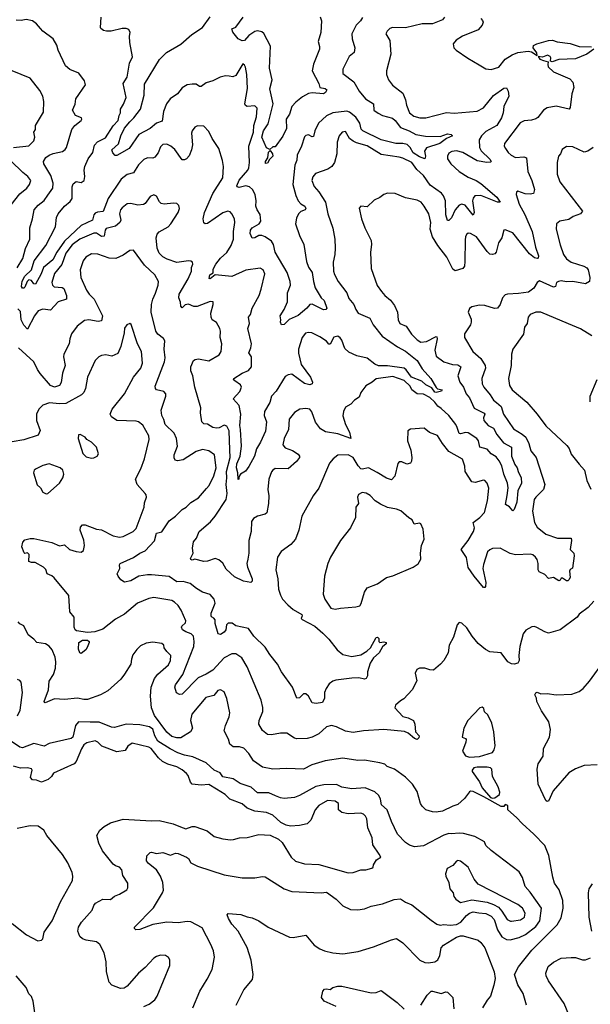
# Model space of a CAD drawing. Extents: x 1771496 to 1971148, y 471553 to 643630.
# Tile 440 of 656: x 1887784 to 1892252, y 578922 to 586635. Entities that reach past the tile are written whole.
import ezdxf

# ---------------------------------------------------------------- set-up
doc = ezdxf.new("R2010")
doc.units = 0

msp = doc.modelspace()

# ---------------------------------------------------------------- linework, layer by layer
at = {"layer": '0CON10XD'}
for points in [[(1887765, 584691.2), (1887807, 584763), (1887828.3, 584841.7), (1887862.7, 584915), (1887863.2, 585005), (1887884.4, 585075), (1887896.5, 585145), (1887927.9, 585182.1), (1887975, 585218.5), (1888005, 585260.8), (1888042.7, 585315), (1888045.3, 585355), (1888028.4, 585415), (1887971.9, 585505), (1887970.5, 585525), (1887988.9, 585555), (1888015, 585574.5), (1888045, 585587.5), (1888118.7, 585601.3), (1888140.6, 585619.4), (1888150.8, 585635), (1888192.9, 585775), (1888215, 585805.7), (1888266, 585845), (1888271.2, 585855), (1888266.7, 585865), (1888220, 585885), (1888197.5, 585925), (1888216.9, 585973.1), (1888224.1, 586015.9), (1888298, 586125), (1888290, 586155), (1888246.2, 586215), (1888175, 586245.8), (1888143.1, 586273.1), (1888084.4, 586395), (1888074.2, 586435), (1888046, 586485), (1887965, 586544.2), (1887946.6, 586566.6), (1887915, 586603.3), (1887883.3, 586625), (1887835, 586636.1), (1887795, 586627.7), (1887755, 586630.8)], [(1891110.6, 586655), (1891094, 586635), (1891015, 586601.3), (1890935, 586601.8), (1890805, 586571.8), (1890702.5, 586575), (1890682, 586565), (1890662, 586545), (1890651.2, 586525), (1890682.7, 586472.7), (1890689.4, 586365), (1890656.5, 586235), (1890656.4, 586206.4), (1890671.9, 586165), (1890702.1, 586122.1), (1890785, 586060), (1890805, 586007.5), (1890812, 585965), (1890836.2, 585905), (1890870.2, 585880.2), (1890916.4, 585866.4), (1890965, 585867.1), (1891125, 585908), (1891185, 585902.5), (1891365, 585919.3), (1891415.8, 585944.2), (1891495, 586041.3), (1891575, 586098.9), (1891595, 586101.4), (1891609.5, 586075), (1891612.9, 586035), (1891574.6, 585955), (1891569.6, 585905), (1891556.8, 585865), (1891520.3, 585805), (1891435, 585758.3), (1891399.2, 585725), (1891380.7, 585695), (1891383.3, 585633.3), (1891397, 585607), (1891465, 585543.1), (1891474.4, 585525), (1891470.3, 585519.7), (1891442.5, 585515), (1891365, 585529.8), (1891255, 585593.8), (1891205, 585606.4), (1891167.4, 585602.6), (1891145, 585588.6), (1891132.5, 585565), (1891133.6, 585545), (1891158.6, 585505), (1891224.4, 585445), (1891295, 585401.1), (1891358.6, 585375), (1891395, 585352.3), (1891520, 585245), (1891545.7, 585204.3), (1891526.2, 585205), (1891395, 585256.7), (1891348.8, 585255), (1891335, 585235.8), (1891330.8, 585215), (1891341.8, 585125), (1891336, 585104), (1891271.8, 585181.8), (1891245, 585189.5), (1891225, 585180.9), (1891194.4, 585145.6), (1891165, 585081.9), (1891145, 585060.8), (1891135, 585060.8), (1891120.7, 585105), (1891116.9, 585215), (1891103.3, 585255), (1891085.6, 585275.6), (1890998.2, 585338.2), (1890945.2, 585415.2), (1890892.7, 585462.7), (1890854.5, 585515), (1890785, 585550.7), (1890755, 585559.3), (1890615, 585577.7), (1890505, 585645.8), (1890420.5, 585670.5), (1890394.1, 585684.1), (1890365.4, 585705.4), (1890335, 585758.8), (1890310, 585755), (1890285.8, 585725), (1890269.2, 585675), (1890267.1, 585585), (1890248, 585515), (1890228, 585485), (1890196.7, 585465), (1890101.2, 585428.8), (1890078.8, 585405), (1890070.8, 585375), (1890089.1, 585329.1), (1890125.4, 585285.4), (1890178, 585205), (1890196.7, 585115), (1890237, 585003), (1890250.8, 584915), (1890254.2, 584845), (1890252.5, 584795), (1890238.6, 584735), (1890242.2, 584665), (1890249.8, 584639.8), (1890277.8, 584585), (1890344.5, 584495), (1890361, 584451), (1890399.1, 584405), (1890415.4, 584365), (1890435, 584336.5), (1890525.8, 584295.8), (1890552.5, 584245), (1890621.8, 584155), (1890742.7, 584072.7), (1890805, 584038.9), (1890896, 583965), (1890935, 583900.8), (1891004, 583825), (1891044.2, 583754.2), (1891055, 583743.8), (1891092.5, 583735), (1891085.5, 583724.5), (1891045, 583714.2), (1891035, 583718.1), (1891011.3, 583751.3), (1890965, 583775.4), (1890932.3, 583802.3), (1890851.8, 583835), (1890810.8, 583890.8), (1890794.1, 583904.1), (1890665, 583922.7), (1890593.5, 583923.5), (1890565, 583936.9), (1890505, 583982.4), (1890422.9, 584002.9), (1890361.1, 584031.1), (1890329, 584059), (1890305, 584124), (1890293.2, 584143.2), (1890275, 584156.2), (1890242.4, 584147.6), (1890215, 584092.5), (1890205, 584092.5), (1890185, 584117.5), (1890135, 584149.4), (1890072, 584182), (1890045, 584184.5), (1890021.4, 584178.6), (1889994.7, 584145.3), (1889967.6, 584055), (1889967.6, 584022.4), (1889986.9, 583935), (1890061.4, 583835), (1890077.5, 583795), (1890075, 583782.5), (1890055.9, 583774.1), (1890015, 583785.6), (1889915, 583857.3), (1889885, 583854), (1889861.3, 583838.7), (1889791.3, 583725), (1889754.7, 583685), (1889741.6, 583635), (1889700.8, 583565), (1889696.8, 583535), (1889716, 583485), (1889707.6, 583412.4), (1889669.2, 583325), (1889638, 583272), (1889622, 583215), (1889578.8, 583135), (1889550.8, 583099.2), (1889513.8, 583075), (1889500, 583055), (1889500, 583035), (1889495, 583032.5), (1889491.5, 583085), (1889481, 583125), (1889485, 583155.8), (1889510.8, 583215), (1889520, 583295), (1889513.8, 583425), (1889506.9, 583456.9), (1889514.8, 583545), (1889501.7, 583611.7), (1889454, 583665), (1889508, 583722), (1889520, 583755), (1889512.9, 583775), (1889467.1, 583805), (1889458.6, 583815), (1889459.2, 583825), (1889525, 583865.7), (1889575, 583886), (1889599.2, 583915), (1889598.8, 583995), (1889579.2, 584025), (1889594.3, 584065), (1889598.1, 584095), (1889570.9, 584215), (1889583.1, 584255), (1889575.8, 584305), (1889590, 584325), (1889604.3, 584375), (1889658.9, 584475), (1889675.5, 584524.5), (1889702.5, 584645), (1889690, 584675), (1889667.7, 584687.7), (1889555, 584672.9), (1889445, 584623.2), (1889314.2, 584635.8), (1889275, 584604.4), (1889266.4, 584606.4), (1889273.1, 584635), (1889297.6, 584652.4), (1889299.7, 584680.3), (1889319.8, 584720.2), (1889355, 584765.6), (1889405, 584811.4), (1889440, 584865), (1889457.9, 584915), (1889456.9, 584975), (1889468.8, 585045), (1889464.6, 585074.6), (1889444.6, 585114.6), (1889430.5, 585130.5), (1889414.5, 585134.5), (1889375, 585122.7), (1889255, 585039.4), (1889235, 585036), (1889225, 585042.5), (1889220.6, 585075), (1889230.8, 585125), (1889296.6, 585273.4), (1889374.5, 585395), (1889378.6, 585485), (1889372.7, 585532.7), (1889343.8, 585625), (1889291.2, 585705), (1889265, 585760), (1889225, 585800), (1889175, 585803.3), (1889155, 585793.3), (1889133.8, 585765), (1889128.8, 585745), (1889135.8, 585655), (1889129.2, 585615), (1889110.9, 585569.1), (1889088.8, 585545), (1889075, 585536), (1889055, 585536.2), (1888997.3, 585617.3), (1888967.1, 585645), (1888935, 585660), (1888905, 585657.5), (1888885, 585638), (1888868.2, 585591.8), (1888841.3, 585558.7), (1888825, 585551.4), (1888785, 585551.9), (1888755, 585540.6), (1888715, 585496.9), (1888674.1, 585435.9), (1888625, 585423.2), (1888578.8, 585385), (1888477.3, 585235), (1888437.7, 585132.3), (1888393.2, 585126.8), (1888375, 585118.7), (1888364.7, 585105), (1888353.8, 585065), (1888265, 585021.7), (1888135, 584899.3), (1888073.3, 584815), (1888042.5, 584755), (1887968.7, 584695), (1887952.3, 584645), (1887907, 584563), (1887895, 584566.2), (1887875, 584592), (1887855, 584595.8), (1887841.2, 584585), (1887825, 584540), (1887815, 584531.4), (1887805, 584532.9), (1887798.1, 584545), (1887803.7, 584586.4), (1887825, 584626.7), (1887875.4, 584675), (1887896.6, 584745), (1887987.9, 584865), (1888063, 585013)], [(1888063, 585013), (1888071.1, 585085), (1888085.3, 585114.7), (1888134.5, 585175), (1888179.1, 585210.9), (1888193.8, 585235), (1888194.6, 585325.4), (1888201.4, 585348.6), (1888225, 585367.1), (1888265, 585360.8), (1888288.1, 585375), (1888294.4, 585405.6), (1888288.2, 585455), (1888292.5, 585485), (1888318.5, 585545), (1888355.4, 585595), (1888368.1, 585651.9), (1888392.8, 585677.2), (1888455, 585709.5), (1888515, 585803.1), (1888555.4, 585845), (1888561.8, 585885), (1888572.5, 585905), (1888574.2, 585935), (1888597, 585973), (1888616.3, 586025), (1888592.9, 586135), (1888624.6, 586185.4), (1888644.3, 586295), (1888667.1, 586345), (1888647.3, 586457.3), (1888643.3, 586505), (1888648.8, 586535), (1888638.3, 586558.3), (1888616.1, 586566.1), (1888586.1, 586566.1), (1888500, 586545), (1888464.3, 586544.3), (1888440.3, 586550.3), (1888420, 586565), (1888416, 586575), (1888420.6, 586655)], [(1890468.5, 586651.5), (1890452, 586625), (1890418.3, 586591.7), (1890385.7, 586525), (1890387.1, 586485), (1890407.1, 586415), (1890403, 586377), (1890364.6, 586345.4), (1890313.4, 586246.6), (1890314, 586214), (1890399.2, 586149.1), (1890443.2, 586075), (1890490.9, 586015), (1890553.9, 585975), (1890557.3, 585925), (1890591.5, 585901.5), (1890625, 585883.3), (1890702.4, 585862.4), (1890725.1, 585845.1), (1890765, 585791.4), (1890834.5, 585765), (1890885, 585736.7), (1890962.7, 585722.7), (1891075, 585720), (1891135, 585742), (1891162.5, 585735), (1891172.5, 585725), (1891126.5, 585703.5), (1891072.5, 585665), (1890968.7, 585631.3), (1890953.3, 585605), (1890961.1, 585565), (1890955, 585545.8), (1890915, 585561), (1890865, 585591.6), (1890841.3, 585635), (1890816.6, 585656.6), (1890785, 585665.2), (1890728.8, 585665), (1890615, 585694.2), (1890471.8, 585765), (1890458.4, 585778.4), (1890445.9, 585825), (1890415, 585870.7), (1890365, 585910.3), (1890345, 585918.4), (1890236.2, 585905), (1890185, 585881.1), (1890124.4, 585825), (1890093.6, 585765), (1890085, 585720), (1890075, 585717.5), (1890045, 585734.2), (1890025, 585728.1), (1890015, 585717.5), (1889991.4, 585645), (1889957.3, 585575), (1889954, 585535), (1889938.2, 585495), (1889923, 585345), (1889946.8, 585256.8), (1889965, 585217.1), (1889985, 585192.4), (1890015.3, 585175.3), (1890023.6, 585155), (1890020, 585145), (1889985, 585133.7), (1889966.5, 585115), (1889950.9, 585079.1), (1889944.7, 585035), (1889973.8, 584945), (1890007.5, 584875), (1890030.5, 584740.5), (1890046, 584696), (1890074.8, 584654.8), (1890083.6, 584583.6), (1890097.1, 584535), (1890145, 584455.6), (1890167.5, 584435), (1890190, 584375), (1890180, 584365), (1890162.4, 584362.4), (1890075, 584405.4), (1890056, 584404), (1890033.1, 584375), (1889965, 584316.6), (1889894.4, 584285.6), (1889855, 584248), (1889835, 584243.3), (1889825.8, 584265), (1889829.2, 584285), (1889824, 584315), (1889855.7, 584364.3), (1889880, 584425), (1889881.1, 584495), (1889903.4, 584555), (1889901.4, 584585), (1889878.2, 584655), (1889784.5, 584814.5), (1889770.6, 584875), (1889755, 584898.8), (1889705, 584934.7), (1889680, 584945), (1889655, 584944.7), (1889625, 584927.3), (1889605, 584924.3), (1889589.4, 584959.4), (1889590.4, 584985), (1889604.6, 585005), (1889658.9, 585035), (1889673.2, 585056.8), (1889667.6, 585107.6), (1889642.2, 585145), (1889632.5, 585175), (1889635.9, 585215), (1889626.6, 585265), (1889606.4, 585305), (1889581.9, 585325), (1889555, 585332.3), (1889501.5, 585321.5), (1889486.2, 585325), (1889482.7, 585332.7), (1889503.1, 585376.9), (1889570.9, 585455), (1889578.7, 585475), (1889583.9, 585515), (1889578.9, 585645), (1889615, 585753.8), (1889618.1, 585805), (1889638.5, 585875), (1889642.5, 585942.5), (1889625, 585961.2), (1889565, 585956.2), (1889552.3, 585962.3), (1889546.2, 585975), (1889568.8, 586095), (1889561.2, 586205), (1889553, 586263), (1889545, 586280), (1889531.7, 586288.3), (1889475, 586196.7), (1889453.9, 586186.1), (1889425, 586191.4), (1889395, 586196.2), (1889352.9, 586185), (1889294.9, 586155.1), (1889245, 586139.1), (1889205, 586110.9), (1889191.2, 586111.2), (1889165, 586130.6), (1889135, 586130.7), (1889095, 586123.9), (1889055, 586100.9), (1889020.6, 586055), (1888960.7, 586015), (1888932.6, 585975), (1888909.4, 585915), (1888898.9, 585841.1), (1888855, 585823.1), (1888805, 585782), (1888717.5, 585735), (1888641.1, 585625), (1888545, 585571.2), (1888531.2, 585571.2), (1888511.7, 585591.7), (1888506.2, 585615), (1888556.9, 585663.1), (1888575.3, 585725), (1888605, 585784.6), (1888645, 585835.3), (1888678.2, 585865), (1888730.5, 585935), (1888759.1, 586045), (1888760.2, 586129.8), (1888877.4, 586322.6), (1888932.2, 586377.8), (1889045, 586442.2), (1889131.8, 586518.2), (1889215, 586573.1), (1889275, 586657.1)], [(1890136.7, 586656.7), (1890147.8, 586625), (1890140.8, 586535), (1890121.8, 586465), (1890132.2, 586425), (1890130.6, 586405), (1890084.6, 586285.4), (1890074, 586234), (1890126.7, 586135), (1890133.6, 586103.6), (1890175, 586096), (1890190, 586085), (1890178.1, 586065), (1890163.3, 586055), (1890075, 586062.1), (1890045, 586056.5), (1889999.2, 586030.8), (1889945, 585987.9), (1889915.8, 585955), (1889896, 585895), (1889871.2, 585855), (1889873, 585783), (1889845, 585722.5), (1889785, 585640), (1889765, 585640), (1889742.5, 585617.5), (1889715, 585630.6), (1889678.5, 585715), (1889692.9, 585765), (1889729.9, 585820.1), (1889768.2, 585975), (1889742.4, 586092.4), (1889761, 586165), (1889740, 586255), (1889747.2, 586427.2), (1889695.9, 586525.9), (1889679.3, 586539.3), (1889645, 586546.5), (1889625, 586541.3), (1889578.7, 586511.3), (1889545, 586472.9), (1889525, 586468.6), (1889495.4, 586485), (1889452.7, 586537.3), (1889445, 586562.5), (1889475, 586575.7), (1889533.8, 586655)], [(1891395.5, 586645.5), (1891408.3, 586628.3), (1891412, 586615), (1891405, 586593.3), (1891374.1, 586555.9), (1891250, 586505), (1891202, 586475), (1891179.2, 586445), (1891183.6, 586415), (1891201.1, 586395), (1891292.4, 586332.4), (1891381.9, 586281.9), (1891435, 586249.1), (1891475, 586245.5), (1891535, 586263.3), (1891585.8, 586325), (1891640.6, 586359.4), (1891685, 586377.8), (1891765, 586389.6), (1891792.3, 586382.3), (1891836.7, 586353.3), (1891832, 586375), (1891805.6, 586415), (1891808.3, 586431.7), (1891833.3, 586445), (1891925, 586473.1), (1891955, 586474.3), (1891992.6, 586462.6), (1892095, 586447.5), (1892165, 586425.5), (1892261.7, 586421.7)], [(1892278.8, 586405), (1892225, 586364.6), (1892135, 586327.7), (1892005, 586322.5), (1891954.2, 586304.2), (1891941.2, 586311.2), (1891944.2, 586335), (1891937.6, 586347.6), (1891917.7, 586357.7), (1891877.3, 586342.7), (1891843.3, 586346.7), (1891855.8, 586325), (1891884.5, 586314.5), (1891923.3, 586305), (1891919.2, 586285), (1891923.1, 586265), (1891965, 586227.5), (1892091.7, 586171.7), (1892115.8, 586145), (1892122.2, 586105), (1892108.6, 586055), (1892093.1, 585946.9), (1892085.5, 585934.5), (1891985, 585956.7), (1891915, 585944.4), (1891884.2, 585925), (1891840.9, 585869.1), (1891825, 585858.1), (1891791.7, 585848.3), (1891735, 585843.6), (1891703.3, 585826.7), (1891580, 585665), (1891578.6, 585645), (1891588.1, 585625), (1891608.1, 585595), (1891631.4, 585575), (1891666.7, 585556.7), (1891730.3, 585560.3), (1891752.5, 585552.5), (1891761.8, 585445), (1891795.4, 585375.4), (1891814.2, 585305), (1891807.1, 585272.9), (1891781.7, 585268.3), (1891740.9, 585270.9), (1891685, 585291.2), (1891673.3, 585285), (1891672.5, 585265), (1891695, 585189.2), (1891739.2, 585109.1), (1891797.5, 584975), (1891822.8, 584852.8), (1891846.9, 584785), (1891843, 584767), (1891835, 584763.5), (1891815, 584769.5), (1891775, 584801.1), (1891645, 584965.5), (1891585, 584990), (1891574.2, 584985.8), (1891558, 584925), (1891533, 584887), (1891515, 584814), (1891505, 584801.4), (1891485, 584794.4), (1891465, 584799.4), (1891445, 584820), (1891360, 584935), (1891315, 584960.6), (1891295, 584962.5), (1891285, 584956), (1891273.7, 584936.3), (1891271.1, 584908.9), (1891270.7, 584740.7), (1891266.8, 584703.2), (1891254.4, 584685.6), (1891195, 584667.5), (1891175, 584680), (1891127.3, 584775), (1891056.9, 584865), (1891017.5, 584935), (1890998.1, 584995), (1891003.1, 585045), (1890988.6, 585115), (1890952, 585175), (1890926.2, 585205), (1890895, 585222), (1890805, 585238.8), (1890725, 585273.3), (1890663.6, 585276.4), (1890635, 585266.7), (1890605, 585242.5), (1890559.3, 585220.7), (1890505, 585170), (1890455, 585173.3), (1890441.7, 585158.3), (1890460, 585075), (1890485.6, 585005), (1890536.4, 584906.4), (1890539.4, 584875), (1890531.4, 584815), (1890536.2, 584685), (1890567.1, 584597.1), (1890583, 584553), (1890615.7, 584505.7), (1890642, 584475), (1890687.4, 584437.4), (1890719.2, 584395), (1890742.9, 584345), (1890748.6, 584285), (1890761.2, 584255), (1890810.6, 584235), (1890851.9, 584171.9), (1890895, 584128.2), (1890925, 584107.5), (1890968.8, 584115), (1891045, 584153.1), (1891050.8, 584150.8), (1891052.9, 584135), (1891034.7, 584045), (1891045, 584000), (1891105, 583953.6), (1891172.5, 583935), (1891215, 583931.3), (1891238.5, 583915), (1891215.4, 583845), (1891230.4, 583795), (1891257.8, 583755), (1891279.3, 583705), (1891305, 583672.2), (1891341.7, 583591.7), (1891422.1, 583552.1), (1891425.4, 583545), (1891415.3, 583515), (1891418.9, 583495), (1891451.2, 583455), (1891493.9, 583433.9), (1891519.1, 583385), (1891571, 583321), (1891634.3, 583285), (1891634.1, 583215), (1891660.8, 583150.9), (1891680, 583125), (1891686.7, 583095), (1891710.4, 583045), (1891712.5, 583005), (1891683.8, 582945), (1891675.9, 582855), (1891655, 582797.5), (1891645, 582787.5), (1891618.9, 582818.9), (1891587.7, 582837.7), (1891602.2, 582907.8), (1891607.9, 582967.9), (1891604.7, 583004.7), (1891575.7, 583075.7), (1891558.9, 583138.9), (1891538.8, 583178.8), (1891515, 583209.3), (1891476.7, 583235), (1891445, 583270.7), (1891386.8, 583286.8), (1891375.7, 583335), (1891364.6, 583355), (1891295, 583399.3), (1891275, 583401.2), (1891235, 583390.7), (1891225, 583394.5), (1891209.2, 583439.2), (1891198.7, 583465), (1891145.2, 583535), (1891085, 583589.5), (1891056.9, 583606.9), (1891035, 583637.5), (1890995.3, 583675), (1890945, 583701.2), (1890895, 583703.4), (1890854.7, 583734.8), (1890841.3, 583765), (1890795, 583808.8), (1890705, 583839.4), (1890575, 583821.9), (1890545, 583795.8), (1890495, 583766.2), (1890456.2, 583715), (1890442.7, 583677.3), (1890406.7, 583655), (1890377.3, 583622.7), (1890335, 583598.8), (1890318.9, 583565), (1890315, 583532.5), (1890334.7, 583464.7), (1890367.3, 583405), (1890376, 583354), (1890275, 583390), (1890177.4, 583407.4), (1890138.7, 583428.7)], [(1887735, 585633.5), (1887855, 585648.1), (1887893.7, 585686.3), (1887900.9, 585715), (1887894.4, 585755), (1887906.7, 585775), (1887908.1, 585805), (1887969.3, 585910.7), (1887971.4, 585995), (1887964.4, 586035), (1887940.3, 586080.3), (1887866.2, 586176.2), (1887725.5, 586235)], [(1889709.3, 585509.3), (1889707.5, 585525), (1889727.3, 585552.7), (1889732.9, 585597.1), (1889745, 585610), (1889764.4, 585584.4), (1889767.1, 585565), (1889740.8, 585539.2), (1889725, 585510), (1889709.3, 585509.3)], [(1892275.6, 585635), (1892233.1, 585605), (1892205, 585597.5), (1892115, 585637.9), (1892065, 585642.5), (1892031.8, 585618.2), (1892018.6, 585585), (1892003.1, 585565), (1891992.2, 585515), (1891992.9, 585425), (1892014.4, 585365), (1892192, 585135), (1892174, 585115), (1892118, 585092), (1892085, 585069.5), (1892012.6, 585057.4), (1891986.2, 585035), (1891985.8, 584995), (1892015, 584872.5), (1892042.9, 584795), (1892065, 584762.5), (1892102, 584735), (1892202.5, 584705), (1892225, 584691.2), (1892235.7, 584675.7), (1892247.8, 584615), (1892245, 584583.3), (1892213.8, 584566.2), (1892115, 584583), (1892065, 584581.3), (1892025, 584589.6), (1892003.8, 584585), (1891987.5, 584575), (1891978.8, 584545), (1891965, 584539.2), (1891855, 584590), (1891835, 584576.7), (1891808.9, 584531.1), (1891768.3, 584501.7), (1891690.8, 584489.2), (1891604.1, 584485.9), (1891585, 584478.9), (1891563.3, 584455), (1891545, 584403.3), (1891525, 584376.2), (1891502.7, 584372.7), (1891425, 584395.8), (1891385, 584399.2), (1891325, 584386.2), (1891306.4, 584373.6), (1891296.7, 584345), (1891318.3, 584288.3), (1891320, 584265), (1891315, 584243.3), (1891268, 584175), (1891266, 584145), (1891333.1, 584035), (1891395, 583981.9), (1891428.2, 583925), (1891430.9, 583905), (1891403.3, 583825), (1891405, 583783.3), (1891418.1, 583755), (1891467.3, 583697.3), (1891494.4, 583655), (1891516.5, 583636.5)], [(1887717.8, 585185), (1887785, 585270.6), (1887838.6, 585315), (1887860, 585345), (1887871.2, 585375), (1887847.1, 585407.1), (1887807.8, 585437.7), (1887715, 585530.6)], [(1890138.7, 583428.7), (1890100.9, 583480.9), (1890072.6, 583562.6), (1890054.4, 583584.4), (1890025, 583589.4), (1889976.7, 583583.3), (1889935, 583558), (1889894, 583505), (1889887.5, 583425), (1889854.3, 583355), (1889844, 583305), (1889861.7, 583281.7), (1889919.1, 583259.1), (1889965, 583231.2), (1889975.8, 583215.8), (1889974, 583205), (1889952, 583175), (1889885, 583117.1), (1889785, 583119.4), (1889765, 583107.1), (1889755, 583092), (1889734.4, 583034.4), (1889727.5, 582955), (1889734.4, 582905), (1889733.1, 582845), (1889717.8, 582772.2), (1889705, 582760.8), (1889645, 582744.4), (1889615, 582726.9), (1889600, 582705), (1889596.1, 582625), (1889578, 582555), (1889579.1, 582455), (1889570.9, 582409.1), (1889563.3, 582375), (1889566.3, 582346.3), (1889604.4, 582255), (1889604.2, 582235.8), (1889593.8, 582226.2), (1889535, 582237.7), (1889465, 582271.1), (1889401.7, 582331.7), (1889375, 582378.8), (1889343.9, 582403.9), (1889315, 582413.3), (1889255, 582393.8), (1889225, 582391.2), (1889155, 582410), (1889135, 582400.8), (1889123.8, 582405), (1889120, 582415), (1889143.3, 582455), (1889136.2, 582495), (1889144, 582545), (1889166.9, 582573.1), (1889188.6, 582625), (1889278.4, 582701.6), (1889315, 582745.5), (1889399.7, 582875), (1889407.6, 582922.4), (1889399.4, 582995), (1889406.4, 583045), (1889403.9, 583095), (1889432.8, 583205), (1889430, 583265), (1889423.5, 583415), (1889405, 583451.2), (1889385, 583458), (1889345, 583437.5), (1889324.2, 583434.2), (1889295, 583441.2), (1889255, 583466.7), (1889225, 583470), (1889210, 583485), (1889199.2, 583555), (1889201.2, 583595), (1889154.6, 583755), (1889139.6, 583845), (1889124.4, 583885), (1889124.2, 583915), (1889145.8, 583964.2), (1889157, 583973), (1889185, 583978.6), (1889265, 583962), (1889345, 584009.2), (1889360, 584035), (1889365.5, 584095), (1889353.8, 584145), (1889355.6, 584195), (1889350, 584215), (1889325, 584264), (1889292, 584285), (1889282, 584305), (1889281.4, 584335), (1889299.2, 584405), (1889297.5, 584425), (1889275, 584427.5), (1889172.2, 584387.8), (1889147.6, 584387.6), (1889105, 584407.1), (1889079.1, 584400.9), (1889055, 584378.6), (1889045, 584390), (1889042.6, 584422.6), (1889029.1, 584455), (1889032.5, 584485), (1889102.1, 584605), (1889129.1, 584665), (1889130, 584695), (1889138.6, 584718.6), (1889136.4, 584736.4), (1889124.5, 584744.5), (1889105.4, 584745.4), (1889015, 584732.2), (1888939.2, 584759.2), (1888905, 584778.2), (1888876.7, 584805), (1888859.1, 584845), (1888853.1, 584925), (1888860, 584955), (1888876.4, 584973.6), (1888945, 585012.9), (1888968.1, 585035), (1889025.7, 585125), (1889034, 585155), (1889030.5, 585180.5), (1889015, 585193.8), (1888988.8, 585198.8), (1888915, 585189.2), (1888892.5, 585195), (1888877.7, 585207.7), (1888855, 585253.3), (1888835, 585263.3), (1888805, 585250), (1888766.7, 585195), (1888753.9, 585186.1), (1888708.3, 585181.7), (1888655, 585195.8), (1888625, 585192.9), (1888585, 585160.8), (1888573.5, 585145), (1888565.6, 585115), (1888574.3, 585065), (1888567.5, 585045), (1888532.8, 585017.2), (1888460.5, 584999.5), (1888452.3, 584985), (1888445, 584938), (1888425, 584935.5), (1888385, 584963.1), (1888365, 584963.1), (1888253.8, 584916.2), (1888195, 584872.5), (1888145.6, 584805), (1888112.3, 584717.7), (1888055, 584646.5), (1888035.5, 584575.5), (1888040.5, 584555), (1888052.2, 584542.2), (1888115, 584537.1), (1888128.1, 584528.1), (1888149.1, 584475), (1888150.8, 584445), (1888085, 584426), (1888025, 584359.1), (1887965, 584367.8), (1887928.1, 584355), (1887899.7, 584315), (1887845, 584210), (1887815, 584242.9), (1887793.8, 584285), (1887789.5, 584349.5), (1887769.1, 584369.1)], [(1891516.5, 583636.5), (1891555.2, 583605.2), (1891573.5, 583545), (1891650.5, 583430.5), (1891718.9, 583388.9), (1891746.7, 583365), (1891770.4, 583315), (1891786.2, 583256.2), (1891828.1, 583205), (1891897.1, 582995), (1891884.3, 582955), (1891824.4, 582895), (1891812.5, 582875), (1891800.6, 582785), (1891814.4, 582695), (1891835, 582659.4), (1891905, 582605.6), (1891995, 582573.3), (1892102.3, 582572.3), (1892105.6, 582555), (1892094, 582485), (1892123.8, 582455), (1892125.9, 582435.9), (1892112.5, 582337.5), (1892095, 582326.7), (1892090, 582315), (1892094.2, 582265), (1892085, 582246.2), (1892075, 582240), (1892065, 582238.8), (1892035, 582260), (1892025, 582260), (1892016.4, 582243.6), (1892005, 582240), (1891965, 582264), (1891925, 582256.7), (1891895, 582288.8), (1891850.6, 582310.6), (1891844.2, 582325), (1891844, 582375), (1891835.8, 582405), (1891823.8, 582425), (1891802.7, 582442.7), (1891785, 582447.5), (1891665, 582443.8), (1891625, 582453.8), (1891545, 582493.8), (1891485, 582491.1), (1891465, 582483.1), (1891447.8, 582465), (1891415, 582367.5), (1891411.1, 582335), (1891434.3, 582225), (1891431.2, 582195), (1891425, 582186.7), (1891415, 582186.2), (1891341.5, 582275), (1891295, 582344), (1891282, 582422), (1891240, 582485), (1891296.4, 582555), (1891337.3, 582625), (1891344.6, 582655), (1891335.6, 582695), (1891388.1, 582735), (1891422.2, 582775), (1891448.2, 582865), (1891458.2, 582965), (1891445.4, 583005.4), (1891425.6, 583025.6), (1891415, 583028), (1891350.2, 583009.8), (1891325, 583015.6), (1891272.7, 583095), (1891268.5, 583138.5), (1891251.9, 583191.9), (1891145, 583252.5), (1891094.6, 583314.6), (1891055, 583378.8), (1890991.7, 583401.7), (1890950, 583435), (1890845, 583426.2), (1890823.8, 583415), (1890821.4, 583335), (1890846.1, 583263.9), (1890854.2, 583205), (1890852.7, 583177.3), (1890845, 583160), (1890815.8, 583154.2), (1890775, 583172.5), (1890755, 583171.2), (1890745, 583157.5), (1890720.3, 583059.7), (1890695, 583031.2), (1890655, 583044.4), (1890582, 583088), (1890515, 583124.5), (1890465, 583114.3), (1890455, 583117.5), (1890435, 583140), (1890396.2, 583205), (1890355, 583227.2), (1890275, 583224.4), (1890237.5, 583195), (1890209.4, 583160.6), (1890125.4, 582964.6), (1890082.9, 582905), (1889993.2, 582746.8), (1889969.5, 582635), (1889942.9, 582565), (1889907.5, 582525), (1889831.3, 582468.7), (1889802.5, 582425), (1889790, 582325), (1889805.6, 582255), (1889810, 582175), (1889825.6, 582125.6), (1889842.5, 582095), (1889882.2, 582052.2), (1889925.6, 582015.6), (1889993.3, 581975), (1889996.7, 581965), (1889988.8, 581945), (1889996.2, 581935), (1890095, 581882.9), (1890158.7, 581828.7), (1890205, 581781.1), (1890268.7, 581698.7), (1890315, 581662.5), (1890385, 581646.5), (1890455, 581658.9), (1890502.1, 581687.9), (1890531.2, 581715), (1890575, 581796.2), (1890585, 581796.7), (1890596.2, 581786.2), (1890596.7, 581765), (1890605, 581756.7), (1890635, 581760.8), (1890653.3, 581755), (1890653.8, 581745), (1890625, 581723.3), (1890597.5, 581675), (1890553.2, 581636.8), (1890528.9, 581595), (1890506, 581525), (1890506.1, 581493.9), (1890497.5, 581475), (1890485, 581470), (1890438.1, 581478.1), (1890385, 581477.5), (1890258.7, 581461.3), (1890236.6, 581453.4), (1890206.7, 581433.3), (1890182.9, 581395), (1890171.4, 581365), (1890170.3, 581319.7), (1890154.1, 581285.9), (1890105, 581278.1), (1890075, 581283.8), (1890045, 581336.2), (1890025, 581353.8), (1890005, 581353.8), (1889975, 581323.3), (1889955, 581321.2), (1889920, 581405), (1889833.9, 581525), (1889801.8, 581585), (1889741.5, 581661.5), (1889705, 581720), (1889616.4, 581806.4), (1889575.6, 581865), (1889475.6, 581885.6), (1889448.5, 581908.5), (1889415, 581907.9), (1889401.9, 581895), (1889397.5, 581855), (1889385, 581836.2), (1889355, 581818.8), (1889337.5, 581825), (1889313.8, 581905), (1889315, 581932.5), (1889305, 581946), (1889285.8, 581955.8), (1889282.5, 581965), (1889283.6, 581985), (1889314.5, 582065), (1889307.5, 582095), (1889275, 582131.4), (1889215, 582150.4), (1889168.5, 582178.5), (1889118.3, 582218.3), (1889065, 582233.9), (1889015, 582231.9), (1888955, 582272.5), (1888816.3, 582286.4), (1888785, 582287.2), (1888716.2, 582275), (1888655, 582238.6), (1888605, 582229.1), (1888575, 582247.5), (1888554, 582275), (1888547.2, 582295), (1888568.5, 582335), (1888565.5, 582365), (1888570, 582375), (1888675, 582422.1), (1888725, 582456.7), (1888766.6, 582473.4), (1888838, 582552), (1888855, 582611.4), (1888896.5, 582623.5), (1888955, 582708.5), (1889004.4, 582745), (1889055, 582798.6), (1889086, 582815), (1889125, 582853.1), (1889185, 582890.6), (1889247.7, 582962.3), (1889266.7, 582985), (1889305, 583062), (1889321.5, 583125), (1889309.1, 583225), (1889265, 583257.3), (1889215, 583268.5), (1889165, 583251.8), (1889065, 583186.7), (1889018.6, 583178.6), (1889000, 583185), (1888992.7, 583202.7), (1888994.4, 583225), (1889020, 583295), (1889012.5, 583355), (1888993.1, 583395), (1888921.5, 583465), (1888912.9, 583502.9), (1888897.3, 583535), (1888891.1, 583575), (1888928.6, 583685), (1888927.5, 583705), (1888911.4, 583721.4), (1888855.9, 583735.9), (1888846.1, 583746.1), (1888844.2, 583764.2), (1888917.9, 583955), (1888921.9, 583985), (1888915.5, 584054.5), (1888921.2, 584118.8), (1888908.7, 584138.7), (1888865, 584170.8), (1888848.8, 584195), (1888812.2, 584345), (1888814.5, 584405), (1888825, 584446.7), (1888847.8, 584492.2), (1888868.1, 584555), (1888869.4, 584585), (1888843.1, 584635), (1888761, 584711), (1888675, 584828.8), (1888645, 584825.8), (1888595, 584789.4), (1888536.5, 584763.5), (1888485, 584766.5), (1888395, 584798.2), (1888345, 584799.5), (1888302.5, 584775), (1888281.1, 584745), (1888256.4, 584675), (1888262.7, 584615), (1888305.5, 584515), (1888326.4, 584485), (1888367.9, 584445), (1888420.2, 584340.2), (1888431.9, 584315), (1888423.3, 584275), (1888398.1, 584271.9), (1888325, 584283.8), (1888291.5, 584278.5), (1888232.9, 584235), (1888190, 584175), (1888176.2, 584135), (1888170.8, 584095), (1888128.6, 584015), (1888125.7, 583995), (1888140.6, 583925), (1888119.5, 583865), (1888108, 583792), (1888095, 583770), (1888055, 583757.1), (1888025, 583770.6), (1887944.3, 583864.3), (1887923.1, 583895), (1887895, 583955.6), (1887775, 584063.1)], [(1892265, 584158.1), (1892175, 584213.6), (1892081.8, 584251.8), (1891865, 584343.1), (1891825, 584344.4), (1891780.8, 584325), (1891766.7, 584305), (1891757.3, 584255), (1891735.5, 584225), (1891728.5, 584171.5), (1891646.1, 584053.9), (1891636, 584015), (1891632.5, 583925), (1891610.5, 583825), (1891619.7, 583769.7), (1891641.1, 583735), (1891755, 583638.6), (1891836.9, 583545), (1891904.6, 583454.6), (1892068.7, 583298.7), (1892085.8, 583275), (1892101.3, 583231.3), (1892164.3, 583154.3), (1892206.2, 583105), (1892223.8, 583025), (1892255, 582957.5)], [(1892280.3, 582079.7), (1892235, 582030), (1892165, 581976.7), (1892150, 581955), (1892015, 581854.2), (1891925, 581829.4), (1891895, 581839.4), (1891834.4, 581874.4), (1891815, 581882.5), (1891795, 581880), (1891748.3, 581851.7), (1891727.5, 581825), (1891700, 581725), (1891691.9, 581655), (1891695.6, 581614.4), (1891683.8, 581595), (1891655, 581586.9), (1891635, 581588.9), (1891605.8, 581605), (1891555, 581673.8), (1891465, 581682.2), (1891430.2, 581700.2), (1891375, 581748), (1891327.5, 581805), (1891285, 581870.8), (1891245, 581906.2), (1891225, 581912.5), (1891210, 581895), (1891181.7, 581798.3), (1891147.5, 581735), (1891138.8, 581675), (1891106, 581615), (1891080, 581585), (1891025, 581540), (1890995, 581541.2), (1890955, 581556.2), (1890915, 581554), (1890893.3, 581545), (1890881.2, 581515), (1890893.3, 581455), (1890855.8, 581385), (1890792, 581315), (1890765, 581300), (1890726, 581265), (1890721.1, 581245), (1890785, 581176.7), (1890825.9, 581165.9), (1890866.2, 581145), (1890879.2, 581115), (1890884.3, 581055), (1890910.8, 581025), (1890909.7, 581010.3), (1890895, 580996.7), (1890875, 581004), (1890826.2, 581046.2), (1890798, 581058), (1890635, 581073.5), (1890475, 581064.4), (1890395, 581051.2), (1890335, 581062.3), (1890265, 581095.5), (1890225, 581106.9), (1890185.4, 581094.6), (1890125, 581041.1), (1890075, 581014.4), (1890035, 581003.6), (1889955, 581002.2), (1889935, 581007.1), (1889875, 581045.6), (1889825.5, 581044.5), (1889755, 581032.2), (1889725, 581035.6), (1889686, 581066), (1889655.6, 581115), (1889660, 581145), (1889687.1, 581215), (1889687.3, 581247.3), (1889675.8, 581305), (1889564.5, 581565), (1889522.2, 581635), (1889475, 581668.5), (1889445, 581668.2), (1889385, 581634.6), (1889295, 581539.5), (1889245, 581507.5), (1889180.4, 581479.6), (1889055, 581352.5), (1889035, 581348), (1889010.8, 581360.8), (1888999.4, 581405), (1889003.3, 581425), (1889060, 581505), (1889147.7, 581725), (1889150.4, 581765), (1889145, 581805.7), (1889125.6, 581825), (1889085, 581840.6), (1889058, 581855), (1889051.2, 581875), (1889052, 581885), (1889081.1, 581908.9), (1889084.5, 581925), (1889049.1, 582009.1), (1889024.7, 582044.7), (1888995, 582073.1), (1888973.9, 582083.9), (1888835, 582107.5), (1888795, 582101.5), (1888705, 582064.2), (1888603, 581977), (1888535, 581938.6), (1888435, 581860.5), (1888371.3, 581838.7), (1888315, 581833.3), (1888227.1, 581847.1), (1888217.8, 581855), (1888211.1, 581875), (1888210, 581955), (1888175.8, 581995.8), (1888167.8, 582125), (1888052.9, 582262.9), (1888035, 582278.5), (1887999.2, 582295), (1887987.3, 582327.3), (1887970, 582345), (1887905, 582383.8), (1887875, 582383.3), (1887855, 582390), (1887857.5, 582445), (1887845, 582457.5), (1887825, 582453.3), (1887818.3, 582458.3), (1887800.8, 582505), (1887808.3, 582541.7), (1887825, 582561.2), (1887865, 582571.2), (1887895, 582571.2), (1888035, 582539.2), (1888094.5, 582514.5), (1888135, 582520.8), (1888173.3, 582485), (1888225, 582468), (1888265, 582463.8), (1888283.6, 582476.4), (1888290.8, 582515), (1888285, 582557.5), (1888257.1, 582635), (1888260.6, 582659.4), (1888275, 582676.7), (1888295, 582678.8), (1888384.5, 582644.5), (1888425, 582638.1), (1888515, 582592.5), (1888565, 582580.5), (1888595, 582585.6), (1888672, 582625), (1888695, 582648.8), (1888758.9, 582815), (1888760.9, 582849.1), (1888776.2, 582895), (1888773.9, 582913.9), (1888765, 582923.3), (1888703.8, 582995), (1888691.2, 583035), (1888732.8, 583117.2), (1888760, 583195), (1888797.3, 583345), (1888793.8, 583375), (1888747.2, 583457.3), (1888715, 583484.3), (1888695, 583490), (1888545, 583495.8), (1888503.4, 583523.4), (1888492.5, 583545), (1888507.1, 583585), (1888604.3, 583705), (1888675.8, 583835), (1888731.9, 583905), (1888744.5, 583945), (1888738.5, 584035), (1888705.4, 584095.4), (1888656.9, 584246.9), (1888645, 584253.8), (1888622, 584245), (1888605, 584217.5), (1888602, 584182)], [(1888602, 584182), (1888574.4, 584075.6), (1888550.9, 584019.1), (1888505, 584000.4), (1888458.6, 584008.6), (1888425, 584005.5), (1888404.2, 583995), (1888375, 583965.8), (1888314.6, 583835), (1888297.9, 583745), (1888284.6, 583715), (1888267.3, 583695), (1888145, 583629.5), (1888095, 583625.3), (1888016.4, 583633.6), (1887964.6, 583615.4), (1887932.5, 583585), (1887914.3, 583545), (1887914.4, 583494.4), (1887944.1, 583415.9), (1887928.9, 583381.1), (1887815, 583344.5), (1887725, 583328.1)], [(1892252.2, 583642.2), (1892250.5, 583685), (1892305, 583816.2)], [(1888345, 583200), (1888365, 583202.5), (1888391.2, 583215), (1888401.2, 583235), (1888386, 583285), (1888345, 583326.2), (1888310, 583345), (1888297.5, 583365), (1888256.4, 583386.4), (1888245, 583382.5), (1888241.2, 583355), (1888277.7, 583237.7), (1888305, 583211.2), (1888345, 583200)], [(1887990.7, 582920.7), (1888005, 582923.3), (1888096.4, 583003.6), (1888122.5, 583045), (1888128.6, 583075), (1888122, 583105), (1888100, 583125), (1888015, 583154.4), (1887965, 583143.3), (1887912.6, 583117.4), (1887898, 583105), (1887892.9, 583085), (1887920.3, 582990.3), (1887946.8, 582966.8), (1887965, 582933.3), (1887990.7, 582920.7)], [(1890255, 582018.1), (1890295, 582023.7), (1890416.7, 582035), (1890446.2, 582043.8), (1890457.6, 582062.4), (1890485, 582151.2), (1890505.8, 582185), (1890585.3, 582214.7), (1890655, 582264.4), (1890705, 582277.5), (1890865, 582346.7), (1890905, 582372.5), (1890925, 582410), (1890922, 582455), (1890930, 582515), (1890952.2, 582565), (1890942.2, 582645), (1890923.8, 582685), (1890915, 582690), (1890872.3, 582682.3), (1890858.2, 582718.2), (1890831.9, 582731.9), (1890767.2, 582787.2), (1890735, 582800.4), (1890665, 582812.5), (1890608.7, 582838.7), (1890566.9, 582866.9), (1890527.9, 582907.9), (1890496.8, 582926.8), (1890465, 582930.8), (1890436.7, 582915), (1890430, 582895), (1890436.7, 582845), (1890415.8, 582815), (1890414, 582735), (1890374, 582655), (1890295, 582554), (1890216.2, 582425), (1890196, 582375), (1890170.8, 582275), (1890161.2, 582135), (1890172, 582095), (1890220, 582025), (1890255, 582018.1)], [(1891751.2, 578915), (1891725.5, 579005.5), (1891684.2, 579075), (1891659.2, 579155), (1891689.2, 579215), (1891793.4, 579346.6), (1891993.1, 579545), (1892025, 579600), (1892040, 579675), (1892037.8, 579735), (1892008, 579818), (1891970.6, 579870.6), (1891958, 579918), (1891927.9, 580087.9), (1891896.9, 580165), (1891810.6, 580255), (1891717.3, 580337.3), (1891675, 580386.2), (1891607.5, 580445), (1891605, 580480), (1891585, 580486.7), (1891575, 580470), (1891555, 580471.2), (1891418.2, 580548.2), (1891335, 580588.1), (1891315, 580592), (1891305, 580586.2), (1891267.2, 580532.8), (1891215, 580487.5), (1891175, 580474.2), (1891095.4, 580434.6), (1891045, 580425.6), (1891015, 580429.4), (1890965, 580446), (1890935, 580473.8), (1890922.5, 580495), (1890895, 580590), (1890860.8, 580645), (1890805, 580701.2), (1890717.5, 580765), (1890662.5, 580785), (1890643.6, 580803.6), (1890605, 580814.4), (1890483.5, 580833.5), (1890430.8, 580830.8), (1890315, 580850.8), (1890175, 580830), (1890071.3, 580798.7), (1890005, 580764.3), (1889875, 580769.6), (1889765, 580762.7), (1889685, 580778.9), (1889615, 580829.2), (1889577.4, 580887.4), (1889538.7, 580928.7), (1889505, 580939.2), (1889455, 580938), (1889428.8, 580958.8), (1889417.6, 580997.6), (1889384.2, 581065), (1889394.5, 581105.5), (1889424.4, 581175), (1889428.1, 581205), (1889405, 581316.7), (1889385, 581368.8), (1889355, 581384.3), (1889335, 581380), (1889305, 581341.5), (1889240, 581325), (1889131.5, 581195), (1889120, 581145), (1889135.8, 581085), (1889122, 581055), (1889045, 581008.9), (1889015, 581008.9), (1888975, 581020), (1888935, 581053.5), (1888838, 581185), (1888815.4, 581245), (1888806.7, 581335), (1888812.7, 581405), (1888839.2, 581475), (1888865, 581506.9), (1888947.9, 581582.1), (1888965.6, 581615), (1888967.8, 581655), (1888936.2, 581685), (1888916.2, 581715), (1888912, 581735), (1888897.2, 581747.2), (1888825, 581758.1), (1888775, 581750.8), (1888730.5, 581729.5), (1888699.8, 581700.2), (1888670.7, 581659.3), (1888658.1, 581625), (1888654.2, 581585), (1888605, 581509.2), (1888575, 581470), (1888475, 581377.1), (1888416.7, 581345), (1888315, 581310), (1888285, 581309.5), (1888235, 581320.9), (1888135, 581308.8), (1888055.9, 581315.9), (1887984.2, 581284.2), (1887977, 581287), (1887976.2, 581295), (1888007.9, 581385), (1888015, 581452.5), (1888047.8, 581505), (1888063.5, 581555), (1888067.8, 581605), (1888062.1, 581642.1), (1888038.3, 581698.3), (1888015, 581726), (1887985, 581744.3), (1887918.8, 581755), (1887895, 581781.2), (1887850, 581815), (1887815, 581886.7), (1887785, 581901.2), (1887771.7, 581918.3)], [(1888265, 581670), (1888255, 581673.8), (1888244.5, 581705), (1888245.5, 581755), (1888275, 581774.6), (1888315, 581773.5), (1888326.9, 581765), (1888327.8, 581755), (1888312.6, 581717.4), (1888300.7, 581699.3), (1888265, 581670)], [(1892305, 580796.7), (1892205, 580792.5), (1892135, 580765.7), (1892085, 580735.7), (1891960.8, 580595), (1891925, 580513.3), (1891915, 580510), (1891905, 580518.8), (1891843.1, 580645), (1891834.7, 580765), (1891844.6, 580805), (1891882, 580865), (1891884.2, 580925), (1891933.3, 581015), (1891940.8, 581075), (1891926, 581135), (1891870.3, 581220.3), (1891832.7, 581292.7), (1891830, 581320), (1891816.7, 581345), (1891825, 581362.5), (1891835, 581366.7), (1891865, 581353.3), (1891915, 581356.2), (1891985, 581346.7), (1892107.7, 581352.3), (1892165, 581371.2), (1892195.8, 581395), (1892245, 581454.2), (1892364, 581615)], [(1887767.6, 581182.4), (1887788.4, 581225), (1887805.2, 581365), (1887794.4, 581445), (1887785, 581458.6), (1887766.2, 581466.2)], [(1891305, 580856.6), (1891385, 580864), (1891486.2, 580895), (1891500, 580915), (1891505.9, 580945.9), (1891496, 581055), (1891481.2, 581125), (1891450.5, 581190.5), (1891423.6, 581213.6), (1891418.3, 581238.3), (1891405, 581250), (1891387.5, 581245), (1891294.2, 581145.8), (1891262.5, 581085), (1891247.5, 581015), (1891274.2, 581004.2), (1891280.8, 580995), (1891278.2, 580975), (1891250, 580905), (1891275, 580869.4), (1891305, 580856.6)], [(1889140, 578895), (1889194.2, 579025), (1889252.4, 579117.6), (1889291.4, 579195), (1889309.1, 579290.9), (1889300.7, 579340.7), (1889281.2, 579391.2), (1889211.3, 579521.3), (1889125, 579568.5), (1889095, 579570), (1889025, 579559.3), (1888935, 579565.4), (1888825, 579545.6), (1888725, 579508.6), (1888694.2, 579504.2), (1888682.5, 579515), (1888683.3, 579525), (1888831.3, 579678.7), (1888902.5, 579795), (1888909.2, 579815), (1888905.7, 579875), (1888886.4, 579926.4), (1888855, 579974.2), (1888792.5, 580025), (1888777.5, 580045), (1888778.8, 580085), (1888805, 580110), (1888815, 580113.3), (1888855, 580102.9), (1888905, 580110), (1888965, 580089.5), (1889004.2, 580105.8), (1889025, 580103.8), (1889091.1, 580075), (1889105.6, 580065), (1889125, 580030.6), (1889175, 580003.3), (1889385, 579935.7), (1889525, 579912.9), (1889625, 579912.5), (1889685, 579924), (1889705, 579920.8), (1889726.4, 579906.4), (1889855.5, 579825.5), (1889915, 579804.3), (1890145, 579795.7), (1890185, 579800), (1890261.2, 579745), (1890314.4, 579694.4), (1890375, 579664), (1890431.2, 579661.2), (1890485, 579670.8), (1890535, 579690), (1890625, 579709.2), (1890717.3, 579742.7), (1890765, 579749.2), (1890805, 579720.8), (1890855, 579702), (1891005, 579580.8), (1891050.7, 579550.7), (1891075, 579542.2), (1891105, 579546.9), (1891155, 579541.5), (1891205, 579548.1), (1891237.4, 579565), (1891281.4, 579618.6), (1891305, 579636.7), (1891335, 579645.3), (1891378.7, 579638.7), (1891435, 579632.6), (1891475, 579612.7), (1891498.3, 579585), (1891526.1, 579505), (1891559.6, 579449.6), (1891595, 579428.8), (1891625, 579427.2), (1891695, 579445.3), (1891745, 579467.7), (1891825, 579530.7), (1891855.8, 579575), (1891869.2, 579675), (1891780.2, 579800.2), (1891741.2, 579845), (1891720.6, 579915), (1891695, 579960), (1891475, 580127.5), (1891434.2, 580165), (1891423.8, 580195), (1891346.6, 580236.6), (1891258.5, 580258.5), (1891225, 580262.3), (1891166.1, 580256.1), (1891145, 580258.6), (1891105, 580245.4), (1890945, 580162.2), (1890875, 580155.6), (1890835, 580167.1), (1890805, 580190), (1890742.7, 580255), (1890694.4, 580355), (1890660.9, 580445), (1890617.9, 580485), (1890609.9, 580529.9), (1890595, 580556.5), (1890565, 580585.6), (1890488.8, 580618.8), (1890385, 580610.4), (1890305, 580623.2), (1890265, 580643.8), (1890165, 580641.8), (1890102.6, 580627.4), (1889975, 580557.8), (1889935, 580542.2), (1889855, 580533.6), (1889825, 580537.9), (1889785.6, 580555), (1889735, 580577.3), (1889645, 580579.1), (1889595, 580623.5), (1889510.9, 580650.9), (1889455, 580689.2), (1889373.8, 580703.8), (1889354, 580735), (1889305.6, 580755), (1889245, 580812.9), (1889139.8, 580859.8), (1889075, 580872.7), (1889022, 580892), (1888962.8, 580922.8), (1888865, 580984.2), (1888840.9, 581025), (1888826.2, 581076.2), (1888799.4, 581095), (1888725, 581111.6), (1888617, 581117), (1888525, 581089.1), (1888502.6, 581092.6), (1888405, 581132.2), (1888335, 581130.9), (1888245, 581134.5), (1888220, 581105), (1888198.5, 581015), (1888187.5, 581005), (1888015, 580964.6), (1887974.4, 580944.4), (1887895, 580963.8), (1887805, 580931.5), (1887785, 580937.3), (1887719.9, 580979.9)], [(1888756.7, 578905), (1888796.4, 578923.6), (1888842.7, 578957.3), (1888860, 578985), (1888960, 579225), (1888958.8, 579268.8), (1888948.3, 579288.3), (1888925, 579304), (1888885, 579305.7), (1888854.5, 579295.5), (1888835, 579284), (1888765, 579208.8), (1888713.8, 579165), (1888625, 579063.3), (1888602.3, 579047.7), (1888572.5, 579045), (1888505, 579072.5), (1888485.5, 579095.5), (1888462.2, 579175), (1888460, 579255), (1888444.5, 579324.5), (1888411.3, 579391.3), (1888385, 579410.8), (1888304.4, 579424.4), (1888275, 579435.8), (1888253.8, 579453.8), (1888238.9, 579495), (1888245.3, 579524.7), (1888268.5, 579565), (1888351.8, 579658.2), (1888364.1, 579695), (1888378.2, 579715), (1888435, 579744.6), (1888495, 579743.1), (1888525, 579769.2), (1888565, 579783.8), (1888621.7, 579818.3), (1888630.8, 579835), (1888630.5, 579870.5), (1888590.2, 579930.2), (1888584.2, 579975), (1888566.2, 579996.2), (1888535, 580005.6), (1888515, 580019.2), (1888431.9, 580125), (1888402.2, 580185), (1888388.8, 580245), (1888411.2, 580285), (1888445.5, 580314.5), (1888495, 580344.2), (1888595, 580373.1), (1888815, 580359.2), (1888875, 580362.2), (1888985.4, 580335.4), (1889042.8, 580312.8), (1889085, 580296.9), (1889135, 580314.7), (1889155, 580314.8), (1889251.5, 580281.5), (1889305.4, 580235.4), (1889375, 580217.8), (1889435, 580211.4), (1889457.9, 580212.1), (1889505, 580227.1), (1889565, 580228.1), (1889655, 580252.9), (1889745, 580247.5), (1889810, 580215), (1889838.7, 580188.7), (1889910.6, 580075), (1889944.1, 580044.1), (1890015, 580022.9), (1890125, 580017.9), (1890355, 579952.1), (1890394.5, 579954.5), (1890455, 579974.4), (1890495, 579975.5), (1890542.1, 579987.9), (1890551.2, 579995), (1890554, 580015), (1890577.7, 580052.3), (1890611.2, 580075), (1890598.6, 580098.6), (1890550.2, 580170.2), (1890543.3, 580225), (1890509.6, 580305), (1890500.9, 580375), (1890492.1, 580395), (1890475, 580411.5), (1890455, 580420.3), (1890355, 580414), (1890305.3, 580425.3), (1890281.4, 580445), (1890280.6, 580495), (1890255, 580511.8), (1890195, 580519.2), (1890125, 580477.8), (1890097.8, 580445), (1890064.3, 580365), (1890035, 580335.8), (1889975, 580321.9), (1889905, 580316.5), (1889870, 580325), (1889828.8, 580345), (1889765, 580404.2), (1889715.4, 580425.4), (1889625.4, 580435.4), (1889565, 580458.8), (1889525, 580492.7), (1889429.8, 580529.8), (1889392, 580565), (1889323.9, 580606.1), (1889265, 580643.3), (1889205, 580638.1), (1889135, 580647.1), (1889122.4, 580662.4), (1889103.8, 580713.8), (1889090.3, 580730.3), (1889055, 580759.5), (1889013.2, 580783.2), (1888942.9, 580802.9), (1888903.1, 580823.1), (1888871.5, 580851.5), (1888813.6, 580925), (1888795, 580936.8), (1888663.7, 580966.3), (1888631.5, 580945), (1888610.4, 580909.6), (1888545, 580899.5), (1888425.7, 580945), (1888395, 580976.4), (1888375, 580985.2), (1888310.5, 580969.5), (1888286.5, 580955), (1888266.4, 580923.6), (1888225, 580824.3), (1888208.9, 580805), (1888048.9, 580731.1), (1888031.8, 580705), (1888006, 580684), (1887955, 580661.2), (1887915, 580676.9), (1887885, 580680.6), (1887868.9, 580698.9), (1887880, 580755), (1887875.4, 580765.4), (1887845, 580774.6), (1887790.3, 580770.3), (1887735, 580788)], [(1891485, 580535.8), (1891505, 580539.2), (1891540, 580565), (1891543.6, 580583.6), (1891531.2, 580625), (1891486.2, 580705), (1891481.2, 580765), (1891470, 580775), (1891445, 580779.1), (1891365, 580780.4), (1891340, 580775), (1891326.2, 580755), (1891326.2, 580745), (1891383.6, 580663.6), (1891405, 580617.1), (1891471.7, 580541.7), (1891485, 580535.8)], [(1887725.8, 579555.8), (1887836.7, 579465), (1887925, 579418), (1887955, 579423.3), (1887965.8, 579435), (1887974.4, 579485.6), (1888037.5, 579575), (1888103.3, 579723.3), (1888197.3, 579892.7), (1888200, 579925), (1888194, 579955), (1888160.6, 580030.6), (1888118.8, 580095), (1887996.7, 580245), (1887972.5, 580285), (1887927.7, 580317.7), (1887865, 580318.8), (1887765, 580298)], [(1891627.6, 579572.4), (1891635, 579573.3), (1891705, 579584.4), (1891737.5, 579605), (1891742.9, 579635), (1891720.8, 579675), (1891685, 579703.1), (1891375, 579862.5), (1891341.4, 579901.4), (1891296.7, 579995), (1891235, 580043.1), (1891215, 580047.9), (1891205, 580044.2), (1891175, 580010), (1891132, 579985), (1891119.2, 579945), (1891121.4, 579925), (1891142.9, 579875), (1891150.8, 579825), (1891177.5, 579795), (1891184.2, 579765), (1891198.6, 579745), (1891235, 579718.2), (1891325, 579740), (1891445, 579720.8), (1891493.4, 579703.4), (1891531.9, 579681.9), (1891560.2, 579650.2), (1891602.2, 579585), (1891627.6, 579572.4)], [(1892264.6, 579495.4), (1892243.2, 579605), (1892238.1, 579795), (1892244.2, 579825), (1892270, 579865)], [(1889477.5, 578915), (1889539.2, 579035), (1889607.5, 579115), (1889612.5, 579155), (1889596.4, 579266.4), (1889565.4, 579365.4), (1889494.4, 579494.4), (1889445, 579549.2), (1889417.5, 579595), (1889407.5, 579622.5), (1889415, 579632.5), (1889515, 579625.7), (1889565, 579605.8), (1889605, 579598), (1889655, 579575.7), (1889730, 579525), (1889897.7, 579447.7), (1889925.8, 579444.2), (1890025, 579463.8), (1890090, 579385), (1890135, 579356), (1890171.2, 579341.2), (1890235, 579324.2), (1890315, 579318), (1890435, 579334.2), (1890555, 579370.8), (1890695, 579428), (1890735, 579436), (1890785, 579403.8), (1890918.3, 579268.3), (1890955, 579248.6), (1890985, 579246.9), (1891035, 579255.4), (1891058.8, 579271.2), (1891074.6, 579305), (1891084.6, 579365), (1891101.1, 579385), (1891205, 579448.9), (1891235, 579458.2), (1891257.4, 579457.4), (1891373.4, 579423.4), (1891395.4, 579405.4), (1891425.8, 579365), (1891499.4, 579175), (1891506.9, 579125), (1891497.1, 579072.9), (1891470.5, 578985), (1891444.3, 578955), (1891407.5, 578895)], [(1892089.6, 578825), (1892046.7, 578926.7), (1891923.8, 579105), (1891905.7, 579144.3), (1891904.5, 579165), (1891923.1, 579216.9), (1891965, 579252.2), (1892025, 579284.4), (1892100.9, 579289.1), (1892135, 579288.6), (1892190.9, 579270.9), (1892215, 579270.6), (1892253.3, 579285)], [(1887902.2, 578855), (1887890, 578945), (1887875, 578983.3), (1887855.7, 579005), (1887833.3, 579053.3), (1887755.3, 579145.3)], [(1890261.2, 578905), (1890167.5, 578945), (1890147.5, 578975), (1890156.7, 579025), (1890169.3, 579040.7), (1890185, 579043.8), (1890215, 579036.7), (1890236.1, 579053.9), (1890276, 579064), (1890305, 579064.2), (1890535, 579012), (1890575, 579013.8), (1890615, 579030), (1890740, 578935), (1890793.2, 578883.2)], [(1890925, 578915.7), (1890975.5, 578994.5), (1891005, 579023.8), (1891015.9, 579025.9), (1891085, 579006.2), (1891121.7, 579018.3), (1891135, 579016.2), (1891176.2, 578975), (1891184.3, 578885)]]:
    msp.add_lwpolyline(points, dxfattribs=at)

doc.saveas('drawing.dxf')
